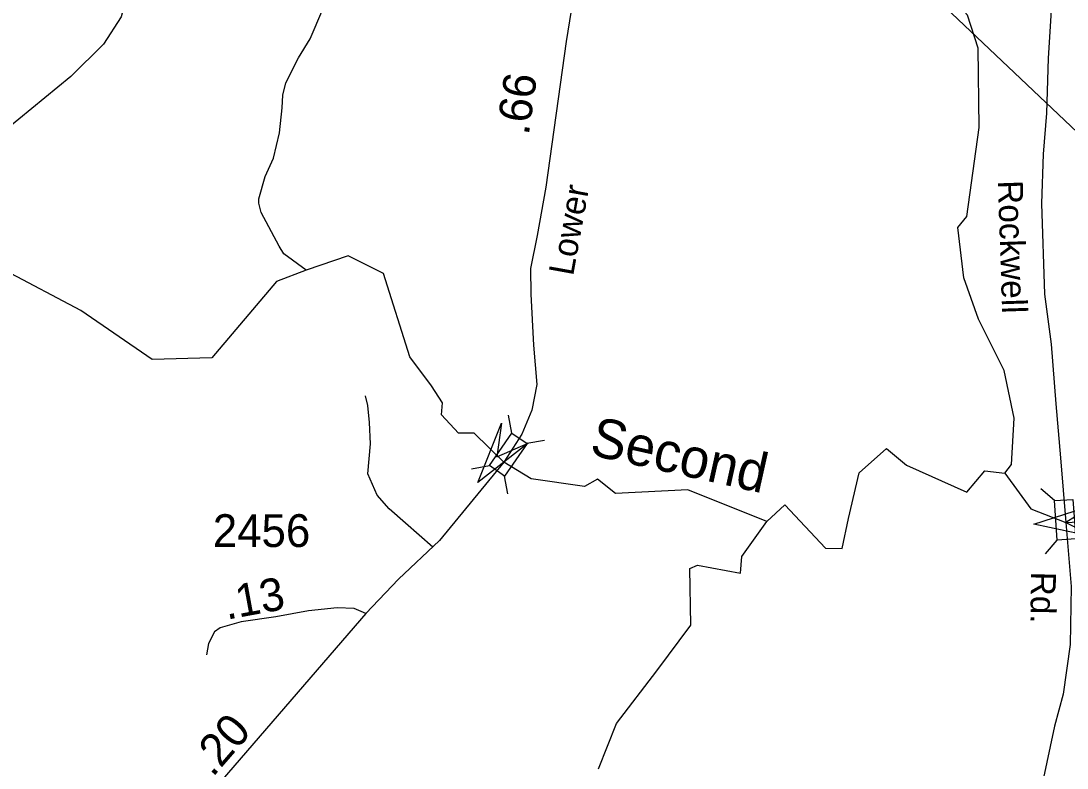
# Model space of a CAD drawing. Extents: x 1473865 to 1648260, y 639067 to 773536.
# Drawn here: x 1577734 to 1581726, y 652286 to 655135 of the extents above; entities that cross this region are included whole.
import ezdxf

# ---------------------------------------------------------------- set-up
doc = ezdxf.new("R2010")
doc.units = 0
for name, color, linetype in [('Exist Boundary Political City Limit New', 7, 'Continuous'), ('Exist Hydrographic Creek Single Shore', 7, 'Continuous'), ('Exist Hydrographic Creek Single Shore Label', 7, 'Continuous'), ('Exist Hydrographic Misc Water Feature', 7, 'Continuous'), ('Exist Road Non-System Type 51', 7, 'Continuous'), ('Exist Road Secondary Mileage Hundredths English Label', 7, 'Continuous'), ('Exist Road Secondary Structure Standard Bridge Attributed CELL', 7, 'Continuous'), ('Exist Road Secondary Structure Standard Bridge CELL', 7, 'Continuous'), ('Exist Road Secondary Type 51 Attributed', 7, 'Continuous'), ('Exist Road Secondary Type 51 Label', 7, 'Continuous'), ('Exist Road Secondary Type 51 Number Label', 7, 'Continuous'), ('Map Preparation Boundary City Limit Buffer Line', 7, 'Continuous')]:
    doc.layers.add(name, color=color, linetype=linetype)

msp = doc.modelspace()

# ---------------------------------------------------------------- linework, layer by layer
at = {"layer": 'Exist Boundary Political City Limit New'}
msp.add_lwpolyline([(1581788.2, 654687.7), (1580639.4, 655776.3)], dxfattribs=at)
at = {"layer": 'Exist Hydrographic Creek Single Shore'}
for points in [[(1580579.7, 653226.5), (1580278.4, 653346.3), (1580003.4, 653333), (1579934.4, 653387.7), (1579884, 653358.9), (1579681.2, 653389.1), (1579576.2, 653452.5), (1579464, 653563.3), (1579403.6, 653563.3), (1579338.8, 653632.4), (1579343.2, 653678.5), (1579300.4, 653743.5), (1579218.4, 653853.5), (1579117.4, 654171), (1578982.3, 654239), (1578822.8, 654184.6), (1578709.5, 654141.5), (1578463.3, 653850.2), (1578235.1, 653844.1), (1577962.3, 654029.9), (1577674.3, 654182.5)], [(1581488.4, 653410.5), (1581588, 653274.2), (1581721.3, 653222.2), (1581843.3, 653229), (1581859.1, 653147.6), (1582275.4, 653115.6), (1582343.4, 653147.1), (1582821, 653561.6), (1583085.4, 653518.6), (1583191.6, 653507.3), (1583241.3, 653568.3), (1583372.3, 653482.4), (1583422.1, 653407.8), (1583612.3, 653577.3), (1583705.9, 653532), (1583947.7, 653468.7), (1583932.7, 653389.8), (1584005, 653328.7), (1584262.6, 653265.4), (1584280.7, 653220.2), (1584414, 653199.8), (1584440.5, 653171.7)], [(1580579.7, 653226.5), (1580649.2, 653289.6), (1580804.2, 653124.9), (1580867.5, 653122.6), (1580892.4, 653238), (1580933, 653412.1), (1581037, 653504.8), (1581113.3, 653441.1), (1581343.9, 653337.6), (1581411.7, 653419), (1581488.4, 653410.5)], [(1579937.4, 652283.1), (1580007.3, 652455.7), (1580160.4, 652656.1), (1580290.2, 652830.4), (1580287, 653046.8), (1580315.4, 653060), (1580479.4, 653029), (1580484.3, 653092.1), (1580579.7, 653226.5)]]:
    msp.add_lwpolyline(points, dxfattribs=at)
at = {"layer": 'Exist Hydrographic Misc Water Feature'}
for points in [[(1581488.4, 653410.5), (1581513.4, 653442.9), (1581524.4, 653619.9), (1581485.4, 653801.2), (1581388.3, 653996.9), (1581332.3, 654155.5), (1581309.4, 654346.4), (1581343.4, 654388.3), (1581390.4, 654728.7), (1581386.4, 655030.8), (1581346.4, 655156.4), (1581198.3, 655323.4), (1581096.4, 655699.7), (1580998.4, 655875.6), (1580837.5, 656279.3), (1580550.4, 656567.5), (1580511.4, 656752), (1580341.4, 657096.8), (1580137.4, 657389.8), (1579995.4, 657983.5), (1579948.4, 658158.4), (1579994.4, 658502.2), (1580029.4, 658583.5), (1580040.4, 658776.9)], [(1578822.8, 654184.6), (1578737.4, 654247.1), (1578719.8, 654275.3), (1578651.2, 654404.1), (1578641.5, 654440.2), (1578641.8, 654456.2), (1578666.3, 654541.6), (1578697.4, 654611.6), (1578720.5, 654707.4), (1578731.6, 654803.2), (1578734.1, 654851.2), (1578744.7, 654899.1), (1578793.7, 654994.5), (1578838.5, 655066), (1578886.2, 655179.1)]]:
    msp.add_lwpolyline(points, dxfattribs=at)
at = {"layer": 'Exist Road Non-System Type 51'}
msp.add_lwpolyline([(1579305.6, 653127.9), (1579201.4, 653219.1), (1579139.6, 653274.5), (1579094, 653326.7), (1579058.2, 653408.1), (1579068, 653522.2), (1579064.7, 653603.6), (1579058.2, 653668.8), (1579048.4, 653704.6)], dxfattribs=at)
at = {"layer": 'Exist Road Secondary Structure Standard Bridge Attributed CELL'}
for points in [[(1579669.2, 653524.9), (1579477.4, 653374.4), (1579568.2, 653600.7), (1579550.5, 653471.9)], [(1581837.8, 653164.6), (1581599.5, 653216.4), (1581831.7, 653290.7), (1581721.3, 653222.2)]]:
    msp.add_lwpolyline(points, close=True, dxfattribs=at)
at = {"layer": 'Exist Road Secondary Structure Standard Bridge CELL'}
for p, q in [((1579607.7, 653563.2), (1579595.1, 653631)), ((1579664.5, 653524.1), (1579732.3, 653536.7)), ((1579453.9, 653426.3), (1579521.8, 653438.9)), ((1579592.5, 653331), (1579579.9, 653398.9)), ((1581678.2, 653305.4), (1581626.1, 653350.7)), ((1581643.1, 653102.6), (1581688.4, 653154.7))]:
    msp.add_line(p, q, dxfattribs=at)
for points in [[(1579521.8, 653438.9), (1579607.4, 653563.4), (1579665.6, 653523.4), (1579579.9, 653398.9)], [(1581688.4, 653154.7), (1581677.8, 653305.4), (1581748.3, 653310.3), (1581758.8, 653159.6)]]:
    msp.add_lwpolyline(points, close=True, dxfattribs=at)
at = {"layer": 'Exist Road Secondary Type 51 Attributed'}
for points in [[(1581574.7, 657219.8), (1581600.8, 656938.7), (1581626.8, 656752.4), (1581658.2, 656631), (1581678.5, 656425.2), (1581699.3, 656264.9), (1581713.6, 656044.4), (1581704.2, 655876.3), (1581691.1, 655476.4), (1581667, 655194.6), (1581653.3, 654992.5), (1581647.7, 654782.5), (1581634.5, 654626.7), (1581628.9, 654438.8), (1581640.3, 654092.6), (1581664.9, 653902.4), (1581682.9, 653674.5), (1581700.9, 653468.7), (1581721.3, 653222.2)], [(1578879.5, 656877.8), (1578867.8, 656775), (1578818.9, 656641.3), (1578731.6, 656490), (1578632.9, 656312.9), (1578604.5, 656260.7), (1578562.6, 656192.6), (1578533.2, 656140.1), (1578497.6, 656068.9), (1578376.6, 655862.7), (1578265.1, 655663.6), (1578198.1, 655556.1), (1578155.6, 655482.4), (1578136.3, 655320.5), (1578137.6, 655226.4), (1578116.9, 655150.6), (1578049.8, 655046), (1577924.7, 654922.8), (1577625.7, 654678.4), (1577496.8, 654576.7)], [(1580228.9, 655992.6), (1580144.3, 655925.2), (1580049.5, 655820.1), (1579966.2, 655680.7), (1579913.4, 655569.1), (1579853.2, 655293.6), (1579815.3, 655055.9), (1579736.9, 654500.4), (1579703.6, 654316.6), (1579678.6, 654190.8), (1579679.8, 654092.7), (1579690.3, 653898.6), (1579703.1, 653748.5), (1579684.3, 653650.6), (1579645.6, 653559), (1579576.2, 653452.5)], [(1579576.2, 653452.5), (1579331.7, 653153.1), (1579175.1, 653006.6), (1579050.2, 652875.7)], [(1581721.3, 653222.2), (1581741.6, 652978), (1581737.8, 652757.4), (1581710.4, 652567.6), (1581677.5, 652445.8), (1581631.7, 652230.2), (1581522.4, 651799.9), (1581509.8, 651721.3), (1581505.2, 651661.1), (1581501.6, 651532.6), (1581501.6, 651392.4)], [(1579050.2, 652875.7), (1578477.9, 652212.5), (1578365.8, 652079.1)], [(1579050.2, 652875.7), (1579005.5, 652894.2), (1578941.5, 652896.9), (1578831.5, 652885.7), (1578707.1, 652862.8), (1578575.1, 652843.8), (1578494.8, 652820.4), (1578472.7, 652804.7), (1578450.4, 652760.9), (1578442.4, 652718)]]:
    msp.add_lwpolyline(points, dxfattribs=at)
at = {"layer": 'Map Preparation Boundary City Limit Buffer Line'}
msp.add_lwpolyline([(1581788.2, 654687.7), (1580639.4, 655776.3)], dxfattribs=at)

# ---------------------------------------------------------------- texts
at = {"layer": 'Exist Hydrographic Creek Single Shore Label'}
msp.add_text('Second', height=150, rotation=347.4465, dxfattribs=at).set_placement((1579899.7, 653481.1))
at = {"layer": 'Exist Road Secondary Mileage Hundredths English Label'}
for s, rotation, p in [('.66', 81.9609, (1579671.7, 654695.9)), ('.13', 10.4371, (1578519.4, 652851.2)), ('.20', 48.9886, (1578465.8, 652248.1))]:
    msp.add_text(s, height=125, rotation=rotation, dxfattribs=at).set_placement(p)
at = {"layer": 'Exist Road Secondary Type 51 Label'}
for s, rotation, p in [('Lower', 79.7236, (1579840.9, 654159.8)), ('Rockwell', 271.8883, (1581461.6, 654525.7)), ('Rd.', 269.3213, (1581588.5, 653034.9))]:
    msp.add_text(s, height=95, rotation=rotation, dxfattribs=at).set_placement(p)
at = {"layer": 'Exist Road Secondary Type 51 Number Label'}
msp.add_text('2456', height=125, dxfattribs=at).set_placement((1578466.4, 653128.7))

doc.saveas('drawing.dxf')
